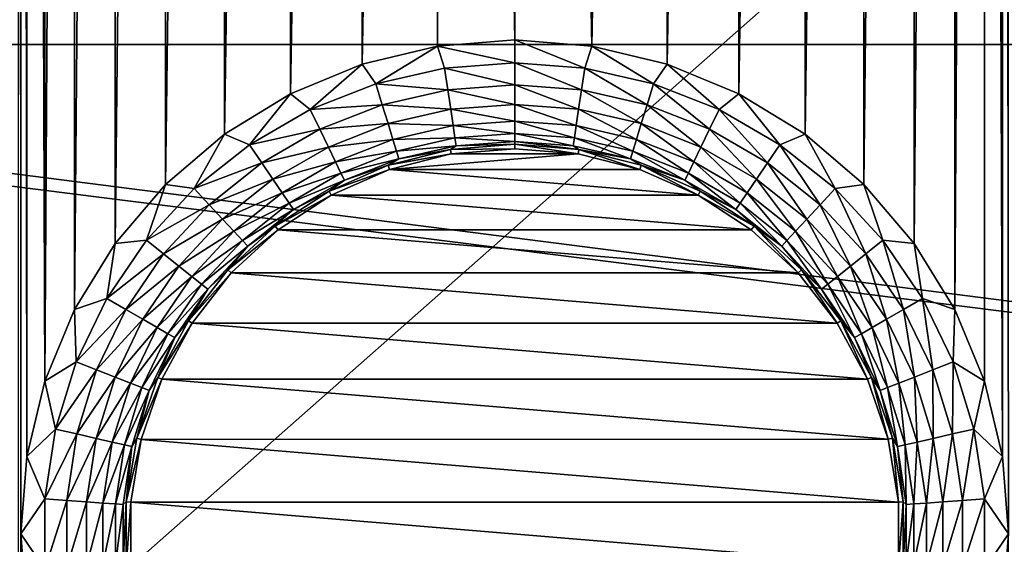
# Model space of a CAD drawing. Header units: metres. Extents: x -205 to 205, y -104 to 104.
# Tile 993 of 1056: x -30 to -20, y -25 to -20. Entities that reach past the tile are written whole.
import ezdxf

# ---------------------------------------------------------------- set-up
doc = ezdxf.new("R2010")
doc.units = ezdxf.units.M
doc.layers.add('solid_01_2-CONSUMER_EHM_BOX_SW0001', color=7, linetype='CONTINUOUS')

msp = doc.modelspace()

# ---------------------------------------------------------------- linework, layer by layer
at = {"layer": 'solid_01_2-CONSUMER_EHM_BOX_SW0001'}
for points in [[(-200.010849, -74.958488), (-200.010773, 75.041512), (-0.010778, 75.04142)], [(-0.010849, -74.95858), (-200.010849, -74.958488), (-0.010778, 75.04142)], [(-42.500065, -37.458561, 108.5), (42.499969, 37.541401, 108.5), (-42.500031, 37.541439, 108.5)], [(-42.500065, -37.458561, 108.5), (42.499935, -37.458599, 108.5), (42.499969, 37.541401, 108.5)], [(-29.741367, -24.95838, 6), (-29.761278, 34.030643, 6), (-29.765991, -33.935246, 6)], [(-29.741344, 25.04162, 6), (-29.761278, 34.030643, 6), (-29.741367, -24.95838, 6)], [(-29.741344, 25.04162, 6), (-29.741367, -24.95838, 6), (-29.682961, -24.21665, 6)], [(-29.682997, 24.299887, 6), (-29.741344, 25.04162, 6), (-29.682961, -24.21665, 6)], [(-20.25873, 25.041243, 6), (-20.317137, 24.299513, 6), (-20.258753, -24.958757, 6)], [(-29.682997, 24.299887, 6), (-29.682961, -24.21665, 6), (-29.509237, -23.493191, 6)], [(-29.509331, 23.576414, 6), (-29.682997, 24.299887, 6), (-29.509237, -23.493191, 6)], [(-20.317137, 24.299513, 6), (-20.490862, 23.576054, 6), (-20.317101, -24.217024, 6)], [(-20.317137, 24.299513, 6), (-20.317101, -24.217024, 6), (-20.258753, -24.958757, 6)], [(-29.224623, 22.889019, 6), (-29.509331, 23.576414, 6), (-29.509237, -23.493191, 6)], [(-20.490862, 23.576054, 6), (-20.775623, 22.888681, 6), (-20.775475, -22.806156, 6)], [(-20.490862, 23.576054, 6), (-20.775475, -22.806156, 6), (-20.490768, -23.493551, 6)], [(-20.490862, 23.576054, 6), (-20.490768, -23.493551, 6), (-20.317101, -24.217024, 6)], [(-29.224623, 22.889019, 6), (-29.509237, -23.493191, 6), (-29.224474, -22.805819, 6)], [(-28.835886, 22.254627, 6), (-29.224623, 22.889019, 6), (-29.224474, -22.805819, 6)], [(-20.775623, 22.888681, 6), (-21.164412, 22.25432, 6), (-21.164213, -22.171764, 6)], [(-20.775623, 22.888681, 6), (-21.164213, -22.171764, 6), (-20.775475, -22.806156, 6)], [(-28.835886, 22.254627, 6), (-29.224474, -22.805819, 6), (-28.835686, -22.171459, 6)], [(-28.352692, 21.688862, 6), (-28.835886, 22.254627, 6), (-28.835686, -22.171459, 6)], [(-21.164412, 22.25432, 6), (-21.64765, 21.688595, 6), (-21.647406, -21.606001, 6)], [(-21.164412, 22.25432, 6), (-21.647406, -21.606001, 6), (-21.164213, -22.171764, 6)], [(-28.352692, 21.688862, 6), (-28.835686, -22.171459, 6), (-28.352448, -21.605732, 6)], [(-27.786942, 21.205654, 6), (-28.352692, 21.688862, 6), (-28.352448, -21.605732, 6)], [(-21.64765, 21.688595, 6), (-22.21344, 21.205433, 6), (-22.213156, -21.122793, 6)], [(-21.64765, 21.688595, 6), (-22.213156, -21.122793, 6), (-21.647406, -21.606001, 6)], [(-27.786942, 21.205654, 6), (-28.352448, -21.605732, 6), (-27.786659, -21.12257, 6)], [(-27.152569, 20.816904, 6), (-27.786942, 21.205654, 6), (-27.786659, -21.12257, 6)], [(-22.21344, 21.205433, 6), (-22.847843, 20.816732, 6), (-22.84753, -20.734041, 6)], [(-22.21344, 21.205433, 6), (-22.84753, -20.734041, 6), (-22.213156, -21.122793, 6)], [(-27.152569, 20.816904, 6), (-27.786659, -21.12257, 6), (-27.152254, -20.73387, 6)], [(-26.465193, 20.532181, 6), (-27.152569, 20.816904, 6), (-27.152254, -20.73387, 6)], [(-22.847843, 20.816732, 6), (-23.535238, 20.532064, 6), (-23.534904, -20.449318, 6)], [(-22.847843, 20.816732, 6), (-23.534904, -20.449318, 6), (-22.84753, -20.734041, 6)], [(-26.465193, 20.532181, 6), (-27.152254, -20.73387, 6), (-26.464859, -20.449202, 6)], [(-25.741735, 20.358492, 6), (-26.465193, 20.532181, 6), (-26.464859, -20.449202, 6)], [(-23.535238, 20.532064, 6), (-24.258686, 20.358437, 6), (-24.258362, -20.275631, 6)], [(-23.535238, 20.532064, 6), (-24.258362, -20.275631, 6), (-23.534904, -20.449318, 6)], [(-25.741735, 20.358492, 6), (-26.464859, -20.449202, 6), (-25.741411, -20.275576, 6)], [(-25.741735, 20.358492, 6), (-25.741411, -20.275576, 6), (-25.000059, -20.217258, 6)], [(-25.741735, 20.358492, 6), (-25.000059, -20.217258, 6), (-25.00004, 20.300119, 6)], [(-24.258686, 20.358437, 6), (-25.00004, 20.300119, 6), (-24.258362, -20.275631, 6)], [(-25.00004, 20.300119, 6), (-25.000059, -20.217258, 6), (-24.258362, -20.275631, 6)], [(-39.498363, -18.956865, 63.099998), (39.498245, -18.956903, 63.099998), (39.498245, -20.260296, 63.099998)], [(-39.498363, -20.260258, 63.099998), (-39.498363, -18.956865, 63.099998), (39.498245, -20.260296, 63.099998)], [(-25.000059, -20.437475, 6.024549), (-25.000059, -20.217258, 6), (-25.741411, -20.275576, 6)], [(-24.326225, -20.487972, 6.024549), (-24.258362, -20.275631, 6), (-25.000059, -20.217258, 6)], [(-24.326225, -20.487972, 6.024549), (-25.000059, -20.217258, 6), (-25.000059, -20.437475, 6.024549)], [(-40.59803, -20.260258, 63.099998), (40.597908, -30.516182, 63.099998), (-40.598034, -30.515982, 63.099998)], [(-40.59803, -20.260258, 63.099998), (-39.498363, -20.260258, 63.099998), (40.597908, -30.516182, 63.099998)], [(40.597908, -30.516182, 63.099998), (-39.498363, -20.260258, 63.099998), (39.498245, -20.260296, 63.099998)], [(-26.332674, -20.638334, 6.024549), (-25.741411, -20.275576, 6), (-26.464859, -20.449202, 6)], [(-26.332674, -20.638334, 6.024549), (-25.673893, -20.487972, 6.024549), (-25.741411, -20.275576, 6)], [(-25.673893, -20.487972, 6.024549), (-25.000059, -20.437475, 6.024549), (-25.741411, -20.275576, 6)], [(-24.326225, -20.487972, 6.024549), (-23.667442, -20.638334, 6.024549), (-24.258362, -20.275631, 6)], [(-23.667442, -20.638334, 6.024549), (-23.534904, -20.449318, 6), (-24.258362, -20.275631, 6)], [(-26.961687, -20.885202, 6.024549), (-26.464859, -20.449202, 6), (-27.152254, -20.73387, 6)], [(-26.961687, -20.885202, 6.024549), (-26.332674, -20.638334, 6.024549), (-26.464859, -20.449202, 6)], [(-25.642502, -20.696232, 6.097567), (-25.673893, -20.487972, 6.024549), (-26.332674, -20.638334, 6.024549)], [(-25.000059, -20.648088, 6.097567), (-25.000059, -20.437475, 6.024549), (-25.673893, -20.487972, 6.024549)], [(-25.642502, -20.696232, 6.097567), (-25.000059, -20.648088, 6.097567), (-25.673893, -20.487972, 6.024549)], [(-24.357615, -20.696234, 6.097567), (-25.000059, -20.437475, 6.024549), (-25.000059, -20.648088, 6.097567)], [(-24.357615, -20.696234, 6.097567), (-24.326225, -20.487972, 6.024549), (-25.000059, -20.437475, 6.024549)], [(-23.729523, -20.839592, 6.097567), (-24.326225, -20.487972, 6.024549), (-24.357615, -20.696234, 6.097567)], [(-23.729523, -20.839592, 6.097567), (-23.667442, -20.638334, 6.024549), (-24.326225, -20.487972, 6.024549)], [(-23.667442, -20.638334, 6.024549), (-23.038429, -20.885204, 6.024549), (-23.534904, -20.449318, 6)], [(-23.038429, -20.885204, 6.024549), (-22.84753, -20.734041, 6), (-23.534904, -20.449318, 6)], [(-26.270596, -20.83959, 6.097567), (-26.332674, -20.638334, 6.024549), (-26.961687, -20.885202, 6.024549)], [(-25.642502, -20.696232, 6.097567), (-26.332674, -20.638334, 6.024549), (-26.270596, -20.83959, 6.097567)], [(-25.642502, -20.696232, 6.097567), (-26.270596, -20.83959, 6.097567), (-25.614304, -20.883326, 6.215427)], [(-25.642502, -20.696232, 6.097567), (-25.000059, -20.837294, 6.215427), (-25.000059, -20.648088, 6.097567)], [(-25.642502, -20.696232, 6.097567), (-25.614304, -20.883326, 6.215427), (-25.000059, -20.837294, 6.215427)], [(-24.385815, -20.883326, 6.215427), (-25.000059, -20.648088, 6.097567), (-25.000059, -20.837294, 6.215427)], [(-24.357615, -20.696234, 6.097567), (-25.000059, -20.648088, 6.097567), (-24.385815, -20.883326, 6.215427)], [(-24.357615, -20.696234, 6.097567), (-24.385815, -20.883326, 6.215427), (-23.785292, -21.020391, 6.215427)], [(-23.729523, -20.839592, 6.097567), (-24.357615, -20.696234, 6.097567), (-23.785292, -21.020391, 6.215427)], [(-23.129812, -21.074961, 6.097567), (-23.667442, -20.638334, 6.024549), (-23.729523, -20.839592, 6.097567)], [(-23.129812, -21.074961, 6.097567), (-23.038429, -20.885204, 6.024549), (-23.667442, -20.638334, 6.024549)], [(-27.546883, -21.223064, 6.024549), (-27.152254, -20.73387, 6), (-27.786659, -21.12257, 6)], [(-27.546883, -21.223064, 6.024549), (-26.961687, -20.885202, 6.024549), (-27.152254, -20.73387, 6)], [(-23.038429, -20.885204, 6.024549), (-22.453236, -21.223066, 6.024549), (-22.84753, -20.734041, 6)], [(-22.453236, -21.223066, 6.024549), (-22.213156, -21.122793, 6), (-22.84753, -20.734041, 6)], [(-26.870306, -21.074959, 6.097567), (-26.961687, -20.885202, 6.024549), (-27.546883, -21.223064, 6.024549)], [(-26.270596, -20.83959, 6.097567), (-26.961687, -20.885202, 6.024549), (-26.870306, -21.074959, 6.097567)], [(-26.270596, -20.83959, 6.097567), (-26.870306, -21.074959, 6.097567), (-26.214827, -21.02039, 6.215427)], [(-26.270596, -20.83959, 6.097567), (-26.214827, -21.02039, 6.215427), (-25.614304, -20.883326, 6.215427)], [(-25.614304, -20.883326, 6.215427), (-26.214827, -21.02039, 6.215427), (-25.590694, -21.039951, 6.372272)], [(-25.614304, -20.883326, 6.215427), (-25.000059, -20.995689, 6.372272), (-25.000059, -20.837294, 6.215427)], [(-25.614304, -20.883326, 6.215427), (-25.590694, -21.039951, 6.372272), (-25.000059, -20.995689, 6.372272)], [(-24.409422, -21.039953, 6.372272), (-25.000059, -20.837294, 6.215427), (-25.000059, -20.995689, 6.372272)], [(-24.385815, -20.883326, 6.215427), (-25.000059, -20.837294, 6.215427), (-24.409422, -21.039953, 6.372272)], [(-24.385815, -20.883326, 6.215427), (-24.409422, -21.039953, 6.372272), (-23.83198, -21.171751, 6.372272)], [(-23.785292, -21.020391, 6.215427), (-24.385815, -20.883326, 6.215427), (-23.83198, -21.171751, 6.372272)], [(-23.729523, -20.839592, 6.097567), (-23.785292, -21.020391, 6.215427), (-23.211905, -21.24543, 6.215427)], [(-23.129812, -21.074961, 6.097567), (-23.729523, -20.839592, 6.097567), (-23.211905, -21.24543, 6.215427)], [(-22.571878, -21.397083, 6.097567), (-23.038429, -20.885204, 6.024549), (-23.129812, -21.074961, 6.097567)], [(-22.571878, -21.397083, 6.097567), (-22.453236, -21.223066, 6.024549), (-23.038429, -20.885204, 6.024549)], [(-26.870306, -21.074959, 6.097567), (-27.546883, -21.223064, 6.024549), (-27.42824, -21.397081, 6.097567)], [(-26.870306, -21.074959, 6.097567), (-27.42824, -21.397081, 6.097567), (-26.788214, -21.245428, 6.215427)], [(-26.870306, -21.074959, 6.097567), (-26.788214, -21.245428, 6.215427), (-26.214827, -21.02039, 6.215427)], [(-26.214827, -21.02039, 6.215427), (-26.788214, -21.245428, 6.215427), (-26.168139, -21.171749, 6.372272)], [(-26.214827, -21.02039, 6.215427), (-26.168139, -21.171749, 6.372272), (-25.590694, -21.039951, 6.372272)], [(-25.590694, -21.039951, 6.372272), (-26.168139, -21.171749, 6.372272), (-25.572853, -21.158331, 6.560308)], [(-25.590694, -21.039951, 6.372272), (-25.000059, -21.115406, 6.560308), (-25.000059, -20.995689, 6.372272)], [(-25.590694, -21.039951, 6.372272), (-25.572853, -21.158331, 6.560308), (-25.000059, -21.115406, 6.560308)], [(-24.427265, -21.158331, 6.560308), (-25.000059, -20.995689, 6.372272), (-25.000059, -21.115406, 6.560308)], [(-24.409422, -21.039953, 6.372272), (-25.000059, -20.995689, 6.372272), (-24.427265, -21.158331, 6.560308)], [(-24.409422, -21.039953, 6.372272), (-24.427265, -21.158331, 6.560308), (-23.867268, -21.286148, 6.560308)], [(-23.83198, -21.171751, 6.372272), (-24.409422, -21.039953, 6.372272), (-23.867268, -21.286148, 6.560308)], [(-23.785292, -21.020391, 6.215427), (-23.83198, -21.171751, 6.372272), (-23.28063, -21.38814, 6.372272)], [(-23.211905, -21.24543, 6.215427), (-23.785292, -21.020391, 6.215427), (-23.28063, -21.38814, 6.372272)], [(-23.129812, -21.074961, 6.097567), (-23.211905, -21.24543, 6.215427), (-22.678463, -21.553413, 6.215427)], [(-22.571878, -21.397083, 6.097567), (-23.129812, -21.074961, 6.097567), (-22.678463, -21.553413, 6.215427)], [(-28.075184, -21.644371, 6.024549), (-27.786659, -21.12257, 6), (-28.352448, -21.605732, 6)], [(-28.075184, -21.644371, 6.024549), (-27.546883, -21.223064, 6.024549), (-27.786659, -21.12257, 6)], [(-26.168139, -21.171749, 6.372272), (-26.132851, -21.286146, 6.560308), (-25.572853, -21.158331, 6.560308)], [(-25.572853, -21.158331, 6.560308), (-26.132851, -21.286146, 6.560308), (-25.561661, -21.23258, 6.770193)], [(-25.572853, -21.158331, 6.560308), (-25.000059, -21.190495, 6.770193), (-25.000059, -21.115406, 6.560308)], [(-25.572853, -21.158331, 6.560308), (-25.561661, -21.23258, 6.770193), (-25.000059, -21.190495, 6.770193)], [(-24.438456, -21.23258, 6.770193), (-25.000059, -21.115406, 6.560308), (-25.000059, -21.190495, 6.770193)], [(-24.427265, -21.158331, 6.560308), (-25.000059, -21.115406, 6.560308), (-24.438456, -21.23258, 6.770193)], [(-24.427265, -21.158331, 6.560308), (-24.438456, -21.23258, 6.770193), (-23.889399, -21.357899, 6.770193)], [(-23.867268, -21.286148, 6.560308), (-24.427265, -21.158331, 6.560308), (-23.889399, -21.357899, 6.770193)], [(-22.453236, -21.223066, 6.024549), (-21.924934, -21.644373, 6.024549), (-22.213156, -21.122793, 6)], [(-21.924934, -21.644373, 6.024549), (-21.647406, -21.606001, 6), (-22.213156, -21.122793, 6)], [(-27.42824, -21.397081, 6.097567), (-27.546883, -21.223064, 6.024549), (-28.075184, -21.644371, 6.024549)], [(-27.42824, -21.397081, 6.097567), (-27.321655, -21.553411, 6.215427), (-26.788214, -21.245428, 6.215427)], [(-26.788214, -21.245428, 6.215427), (-27.321655, -21.553411, 6.215427), (-26.719488, -21.388138, 6.372272)], [(-26.788214, -21.245428, 6.215427), (-26.719488, -21.388138, 6.372272), (-26.168139, -21.171749, 6.372272)], [(-26.168139, -21.171749, 6.372272), (-26.719488, -21.388138, 6.372272), (-26.132851, -21.286146, 6.560308)], [(-26.132851, -21.286146, 6.560308), (-26.110718, -21.357899, 6.770193), (-25.561661, -21.23258, 6.770193)], [(-25.561661, -21.23258, 6.770193), (-26.110718, -21.357899, 6.770193), (-25.615864, -21.268246, 6.991273)], [(-25.000059, -21.21722, 6.991273), (-25.615864, -21.268246, 6.991273), (-25.000059, -21.260931, 12)], [(-25.561661, -21.23258, 6.770193), (-25.615864, -21.268246, 6.991273), (-25.000059, -21.21722, 6.991273)], [(-25.615864, -21.268246, 6.991273), (-25.608856, -21.311392, 12), (-25.000059, -21.260931, 12)], [(-24.391273, -21.31139, 12), (-25.000059, -21.260931, 12), (-25.608856, -21.311392, 12)], [(-25.000059, -21.190495, 6.770193), (-25.561661, -21.23258, 6.770193), (-25.000059, -21.21722, 6.991273)], [(-24.38423, -21.268251, 6.991273), (-25.000059, -21.190495, 6.770193), (-25.000059, -21.21722, 6.991273)], [(-24.438456, -21.23258, 6.770193), (-25.000059, -21.190495, 6.770193), (-24.38423, -21.268251, 6.991273)], [(-25.000059, -21.21722, 6.991273), (-25.000059, -21.260931, 12), (-24.391273, -21.31139, 12)], [(-24.38423, -21.268251, 6.991273), (-25.000059, -21.21722, 6.991273), (-24.391273, -21.31139, 12)], [(-23.889399, -21.357899, 6.770193), (-24.438456, -21.23258, 6.770193), (-24.38423, -21.268251, 6.991273)], [(-23.83198, -21.171751, 6.372272), (-23.867268, -21.286148, 6.560308), (-23.332573, -21.496, 6.560308)], [(-23.28063, -21.38814, 6.372272), (-23.83198, -21.171751, 6.372272), (-23.332573, -21.496, 6.560308)], [(-23.211905, -21.24543, 6.215427), (-23.28063, -21.38814, 6.372272), (-22.767691, -21.684286, 6.372272)], [(-22.678463, -21.553413, 6.215427), (-23.211905, -21.24543, 6.215427), (-22.767691, -21.684286, 6.372272)], [(-22.068188, -21.798765, 6.097567), (-22.453236, -21.223066, 6.024549), (-22.571878, -21.397083, 6.097567)], [(-22.068188, -21.798765, 6.097567), (-21.924934, -21.644373, 6.024549), (-22.453236, -21.223066, 6.024549)], [(-26.719488, -21.388138, 6.372272), (-26.667545, -21.495998, 6.560308), (-26.132851, -21.286146, 6.560308)], [(-26.132851, -21.286146, 6.560308), (-26.667545, -21.495998, 6.560308), (-26.110718, -21.357899, 6.770193)], [(-26.667545, -21.495998, 6.560308), (-26.634966, -21.56365, 6.770193), (-26.110718, -21.357899, 6.770193)], [(-26.110718, -21.357899, 6.770193), (-26.634966, -21.56365, 6.770193), (-26.21487, -21.419935, 6.991273)], [(-25.615864, -21.268246, 6.991273), (-26.21487, -21.419935, 6.991273), (-25.608856, -21.311392, 12)], [(-26.110718, -21.357899, 6.770193), (-26.21487, -21.419935, 6.991273), (-25.615864, -21.268246, 6.991273)], [(-26.21487, -21.419935, 6.991273), (-26.200472, -21.461206, 12), (-25.608856, -21.311392, 12)], [(-24.391273, -21.31139, 12), (-25.608856, -21.311392, 12), (-26.200472, -21.461206, 12)], [(-23.799669, -21.461199, 12), (-24.391273, -21.31139, 12), (-26.200472, -21.461206, 12)], [(-24.38423, -21.268251, 6.991273), (-24.391273, -21.31139, 12), (-23.799669, -21.461199, 12)], [(-24.38423, -21.268251, 6.991273), (-23.799669, -21.461199, 12), (-23.785225, -21.419943, 6.991273)], [(-23.889399, -21.357899, 6.770193), (-24.38423, -21.268251, 6.991273), (-23.785225, -21.419943, 6.991273)], [(-23.867268, -21.286148, 6.560308), (-23.889399, -21.357899, 6.770193), (-23.365152, -21.563652, 6.770193)], [(-23.365152, -21.563652, 6.770193), (-23.889399, -21.357899, 6.770193), (-23.785225, -21.419943, 6.991273)], [(-23.332573, -21.496, 6.560308), (-23.867268, -21.286148, 6.560308), (-23.365152, -21.563652, 6.770193)], [(-27.42824, -21.397081, 6.097567), (-28.075184, -21.644371, 6.024549), (-27.931931, -21.798761, 6.097567)], [(-27.42824, -21.397081, 6.097567), (-27.931931, -21.798761, 6.097567), (-27.321655, -21.553411, 6.215427)], [(-27.321655, -21.553411, 6.215427), (-27.232428, -21.684284, 6.372272), (-26.719488, -21.388138, 6.372272)], [(-26.719488, -21.388138, 6.372272), (-27.232428, -21.684284, 6.372272), (-26.667545, -21.495998, 6.560308)], [(-26.21487, -21.419935, 6.991273), (-26.780741, -21.668148, 6.991273), (-26.200472, -21.461206, 12)], [(-26.634966, -21.56365, 6.770193), (-26.780741, -21.668148, 6.991273), (-26.21487, -21.419935, 6.991273)], [(-23.785225, -21.419943, 6.991273), (-23.799669, -21.461199, 12), (-23.239975, -21.706703, 12)], [(-23.785225, -21.419943, 6.991273), (-23.239975, -21.706703, 12), (-23.219357, -21.668159, 6.991273)], [(-23.365152, -21.563652, 6.770193), (-23.785225, -21.419943, 6.991273), (-23.219357, -21.668159, 6.991273)], [(-23.28063, -21.38814, 6.372272), (-23.332573, -21.496, 6.560308), (-22.835129, -21.783199, 6.560308)], [(-22.767691, -21.684286, 6.372272), (-23.28063, -21.38814, 6.372272), (-22.835129, -21.783199, 6.560308)], [(-22.571878, -21.397083, 6.097567), (-22.678463, -21.553413, 6.215427), (-22.19688, -21.937462, 6.215427)], [(-22.068188, -21.798765, 6.097567), (-22.571878, -21.397083, 6.097567), (-22.19688, -21.937462, 6.215427)], [(-27.232428, -21.684284, 6.372272), (-27.164989, -21.783197, 6.560308), (-26.667545, -21.495998, 6.560308)], [(-26.667545, -21.495998, 6.560308), (-27.164989, -21.783197, 6.560308), (-26.634966, -21.56365, 6.770193)], [(-26.780741, -21.668148, 6.991273), (-26.76022, -21.706743, 12), (-26.200472, -21.461206, 12)], [(-23.239975, -21.706703, 12), (-26.200472, -21.461206, 12), (-26.76022, -21.706743, 12)], [(-23.239975, -21.706703, 12), (-23.799669, -21.461199, 12), (-26.200472, -21.461206, 12)], [(-23.332573, -21.496, 6.560308), (-23.365152, -21.563652, 6.770193), (-22.877426, -21.84524, 6.770193)], [(-22.835129, -21.783199, 6.560308), (-23.332573, -21.496, 6.560308), (-22.877426, -21.84524, 6.770193)], [(-28.534794, -22.139711, 6.024549), (-28.352448, -21.605732, 6), (-28.835686, -22.171459, 6)], [(-28.534794, -22.139711, 6.024549), (-28.075184, -21.644371, 6.024549), (-28.352448, -21.605732, 6)], [(-27.931931, -21.798761, 6.097567), (-27.803238, -21.93746, 6.215427), (-27.321655, -21.553411, 6.215427)], [(-27.321655, -21.553411, 6.215427), (-27.803238, -21.93746, 6.215427), (-27.232428, -21.684284, 6.372272)], [(-27.164989, -21.783197, 6.560308), (-27.122692, -21.845238, 6.770193), (-26.634966, -21.56365, 6.770193)], [(-26.634966, -21.56365, 6.770193), (-27.122692, -21.845238, 6.770193), (-26.780741, -21.668148, 6.991273)], [(-22.877426, -21.84524, 6.770193), (-23.365152, -21.563652, 6.770193), (-23.219357, -21.668159, 6.991273)], [(-22.678463, -21.553413, 6.215427), (-22.767691, -21.684286, 6.372272), (-22.304617, -22.053574, 6.372272)], [(-22.19688, -21.937462, 6.215427), (-22.678463, -21.553413, 6.215427), (-22.304617, -22.053574, 6.372272)], [(-21.924934, -21.644373, 6.024549), (-21.465326, -22.139715, 6.024549), (-21.647406, -21.606001, 6)], [(-21.465326, -22.139715, 6.024549), (-21.164213, -22.171764, 6), (-21.647406, -21.606001, 6)], [(-27.931931, -21.798761, 6.097567), (-28.075184, -21.644371, 6.024549), (-28.534794, -22.139711, 6.024549)], [(-27.803238, -21.93746, 6.215427), (-27.695501, -22.053572, 6.372272), (-27.232428, -21.684284, 6.372272)], [(-27.232428, -21.684284, 6.372272), (-27.695501, -22.053572, 6.372272), (-27.164989, -21.783197, 6.560308)], [(-26.780741, -21.668148, 6.991273), (-27.29804, -22.006115, 6.991273), (-26.76022, -21.706743, 12)], [(-27.122692, -21.845238, 6.770193), (-27.29804, -22.006115, 6.991273), (-26.780741, -21.668148, 6.991273)], [(-27.29804, -22.006115, 6.991273), (-27.271294, -22.040688, 12), (-26.76022, -21.706743, 12)], [(-22.728888, -22.040642, 12), (-26.76022, -21.706743, 12), (-27.271294, -22.040688, 12)], [(-22.728888, -22.040642, 12), (-23.239975, -21.706703, 12), (-26.76022, -21.706743, 12)], [(-23.219357, -21.668159, 6.991273), (-23.239975, -21.706703, 12), (-22.702061, -22.00613, 6.991273)], [(-22.702061, -22.00613, 6.991273), (-23.239975, -21.706703, 12), (-22.728888, -22.040642, 12)], [(-22.877426, -21.84524, 6.770193), (-23.219357, -21.668159, 6.991273), (-22.702061, -22.00613, 6.991273)], [(-22.767691, -21.684286, 6.372272), (-22.835129, -21.783199, 6.560308), (-22.386045, -22.141333, 6.560308)], [(-22.304617, -22.053574, 6.372272), (-22.767691, -21.684286, 6.372272), (-22.386045, -22.141333, 6.560308)], [(-21.62999, -22.27103, 6.097567), (-21.924934, -21.644373, 6.024549), (-22.068188, -21.798765, 6.097567)], [(-21.62999, -22.27103, 6.097567), (-21.465326, -22.139715, 6.024549), (-21.924934, -21.644373, 6.024549)], [(-27.931931, -21.798761, 6.097567), (-28.534794, -22.139711, 6.024549), (-28.370129, -22.271027, 6.097567)], [(-27.931931, -21.798761, 6.097567), (-28.370129, -22.271027, 6.097567), (-27.803238, -21.93746, 6.215427)], [(-27.695501, -22.053572, 6.372272), (-27.614073, -22.141331, 6.560308), (-27.164989, -21.783197, 6.560308)], [(-27.164989, -21.783197, 6.560308), (-27.614073, -22.141331, 6.560308), (-27.122692, -21.845238, 6.770193)], [(-22.835129, -21.783199, 6.560308), (-22.877426, -21.84524, 6.770193), (-22.437117, -22.196375, 6.770193)], [(-22.386045, -22.141333, 6.560308), (-22.835129, -21.783199, 6.560308), (-22.437117, -22.196375, 6.770193)], [(-22.068188, -21.798765, 6.097567), (-22.19688, -21.937462, 6.215427), (-21.777918, -22.388998, 6.215427)], [(-21.62999, -22.27103, 6.097567), (-22.068188, -21.798765, 6.097567), (-21.777918, -22.388998, 6.215427)], [(-27.614073, -22.141331, 6.560308), (-27.563002, -22.196373, 6.770193), (-27.122692, -21.845238, 6.770193)], [(-27.122692, -21.845238, 6.770193), (-27.563002, -22.196373, 6.770193), (-27.29804, -22.006115, 6.991273)], [(-22.437117, -22.196375, 6.770193), (-22.877426, -21.84524, 6.770193), (-22.702061, -22.00613, 6.991273)], [(-28.370129, -22.271027, 6.097567), (-28.222202, -22.388994, 6.215427), (-27.803238, -21.93746, 6.215427)], [(-27.803238, -21.93746, 6.215427), (-28.222202, -22.388994, 6.215427), (-27.695501, -22.053572, 6.372272)], [(-27.29804, -22.006115, 6.991273), (-27.752655, -22.424616, 6.991273), (-27.271294, -22.040688, 12)], [(-27.563002, -22.196373, 6.770193), (-27.752655, -22.424616, 6.991273), (-27.29804, -22.006115, 6.991273)], [(-22.702061, -22.00613, 6.991273), (-22.728888, -22.040642, 12), (-22.279783, -22.454048, 12)], [(-22.702061, -22.00613, 6.991273), (-22.279783, -22.454048, 12), (-22.247448, -22.424635, 6.991273)], [(-22.437117, -22.196375, 6.770193), (-22.702061, -22.00613, 6.991273), (-22.247448, -22.424635, 6.991273)], [(-22.19688, -21.937462, 6.215427), (-22.304617, -22.053574, 6.372272), (-21.901756, -22.487757, 6.372272)], [(-21.777918, -22.388998, 6.215427), (-22.19688, -21.937462, 6.215427), (-21.901756, -22.487757, 6.372272)], [(-28.222202, -22.388994, 6.215427), (-28.098362, -22.487753, 6.372272), (-27.695501, -22.053572, 6.372272)], [(-27.695501, -22.053572, 6.372272), (-28.098362, -22.487753, 6.372272), (-27.614073, -22.141331, 6.560308)], [(-27.752655, -22.424616, 6.991273), (-27.720438, -22.454157, 12), (-27.271294, -22.040688, 12)], [(-22.279783, -22.454048, 12), (-27.271294, -22.040688, 12), (-27.720438, -22.454157, 12)], [(-22.279783, -22.454048, 12), (-22.728888, -22.040642, 12), (-27.271294, -22.040688, 12)], [(-22.304617, -22.053574, 6.372272), (-22.386045, -22.141333, 6.560308), (-21.995354, -22.562397, 6.560308)], [(-21.901756, -22.487757, 6.372272), (-22.304617, -22.053574, 6.372272), (-21.995354, -22.562397, 6.560308)], [(-28.915442, -22.698021, 6.024549), (-28.835686, -22.171459, 6), (-29.224474, -22.805819, 6)], [(-28.915442, -22.698021, 6.024549), (-28.534794, -22.139711, 6.024549), (-28.835686, -22.171459, 6)], [(-28.370129, -22.271027, 6.097567), (-28.534794, -22.139711, 6.024549), (-28.915442, -22.698021, 6.024549)], [(-28.098362, -22.487753, 6.372272), (-28.004765, -22.562395, 6.560308), (-27.614073, -22.141331, 6.560308)], [(-27.614073, -22.141331, 6.560308), (-28.004765, -22.562395, 6.560308), (-27.563002, -22.196373, 6.770193)], [(-28.004765, -22.562395, 6.560308), (-27.946058, -22.609211, 6.770193), (-27.563002, -22.196373, 6.770193)], [(-27.563002, -22.196373, 6.770193), (-27.946058, -22.609211, 6.770193), (-27.752655, -22.424616, 6.991273)], [(-22.386045, -22.141333, 6.560308), (-22.437117, -22.196375, 6.770193), (-22.05406, -22.609215, 6.770193)], [(-22.05406, -22.609215, 6.770193), (-22.437117, -22.196375, 6.770193), (-22.247448, -22.424635, 6.991273)], [(-21.995354, -22.562397, 6.560308), (-22.386045, -22.141333, 6.560308), (-22.05406, -22.609215, 6.770193)], [(-21.267075, -22.803329, 6.097567), (-21.465326, -22.139715, 6.024549), (-21.62999, -22.27103, 6.097567)], [(-21.465326, -22.139715, 6.024549), (-21.084677, -22.698023, 6.024549), (-21.164213, -22.171764, 6)], [(-21.267075, -22.803329, 6.097567), (-21.084677, -22.698023, 6.024549), (-21.465326, -22.139715, 6.024549)], [(-21.084677, -22.698023, 6.024549), (-20.775475, -22.806156, 6), (-21.164213, -22.171764, 6)], [(-28.370129, -22.271027, 6.097567), (-28.915442, -22.698021, 6.024549), (-28.733046, -22.803328, 6.097567)], [(-28.370129, -22.271027, 6.097567), (-28.733046, -22.803328, 6.097567), (-28.222202, -22.388994, 6.215427)], [(-21.62999, -22.27103, 6.097567), (-21.777918, -22.388998, 6.215427), (-21.430931, -22.897934, 6.215427)], [(-21.267075, -22.803329, 6.097567), (-21.62999, -22.27103, 6.097567), (-21.430931, -22.897934, 6.215427)], [(-28.733046, -22.803328, 6.097567), (-28.569189, -22.89793, 6.215427), (-28.222202, -22.388994, 6.215427)], [(-28.222202, -22.388994, 6.215427), (-28.569189, -22.89793, 6.215427), (-28.098362, -22.487753, 6.372272)], [(-21.777918, -22.388998, 6.215427), (-21.901756, -22.487757, 6.372272), (-21.568106, -22.977131, 6.372272)], [(-21.430931, -22.897934, 6.215427), (-21.777918, -22.388998, 6.215427), (-21.568106, -22.977131, 6.372272)], [(-28.569189, -22.89793, 6.215427), (-28.432013, -22.977127, 6.372272), (-28.098362, -22.487753, 6.372272)], [(-28.098362, -22.487753, 6.372272), (-28.432013, -22.977127, 6.372272), (-28.004765, -22.562395, 6.560308)], [(-27.752655, -22.424616, 6.991273), (-28.132189, -22.912237, 6.991273), (-27.720438, -22.454157, 12)], [(-27.946058, -22.609211, 6.770193), (-28.132189, -22.912237, 6.991273), (-27.752655, -22.424616, 6.991273)], [(-28.132189, -22.912237, 6.991273), (-28.095818, -22.936485, 12), (-27.720438, -22.454157, 12)], [(-21.904392, -22.93635, 12), (-27.720438, -22.454157, 12), (-28.095818, -22.936485, 12)], [(-21.904392, -22.93635, 12), (-22.279783, -22.454048, 12), (-27.720438, -22.454157, 12)], [(-22.247448, -22.424635, 6.991273), (-22.279783, -22.454048, 12), (-21.904392, -22.93635, 12)], [(-22.247448, -22.424635, 6.991273), (-21.904392, -22.93635, 12), (-21.86792, -22.91226, 6.991273)], [(-22.05406, -22.609215, 6.770193), (-22.247448, -22.424635, 6.991273), (-21.86792, -22.91226, 6.991273)], [(-21.901756, -22.487757, 6.372272), (-21.995354, -22.562397, 6.560308), (-21.671783, -23.036989, 6.560308)], [(-21.568106, -22.977131, 6.372272), (-21.901756, -22.487757, 6.372272), (-21.671783, -23.036989, 6.560308)], [(-28.432013, -22.977127, 6.372272), (-28.328337, -23.036985, 6.560308), (-28.004765, -22.562395, 6.560308)], [(-28.004765, -22.562395, 6.560308), (-28.328337, -23.036985, 6.560308), (-27.946058, -22.609211, 6.770193)], [(-21.995354, -22.562397, 6.560308), (-22.05406, -22.609215, 6.770193), (-21.736811, -23.074533, 6.770193)], [(-21.671783, -23.036989, 6.560308), (-21.995354, -22.562397, 6.560308), (-21.736811, -23.074533, 6.770193)], [(-28.328337, -23.036985, 6.560308), (-28.263308, -23.07453, 6.770193), (-27.946058, -22.609211, 6.770193)], [(-27.946058, -22.609211, 6.770193), (-28.263308, -23.07453, 6.770193), (-28.132189, -22.912237, 6.991273)], [(-21.736811, -23.074533, 6.770193), (-22.05406, -22.609215, 6.770193), (-21.86792, -22.91226, 6.991273)], [(-29.208628, -23.306826, 6.024549), (-28.915442, -22.698021, 6.024549), (-29.224474, -22.805819, 6)], [(-28.733046, -22.803328, 6.097567), (-28.915442, -22.698021, 6.024549), (-29.208628, -23.306826, 6.024549)], [(-20.987547, -23.383776, 6.097567), (-21.084677, -22.698023, 6.024549), (-21.267075, -22.803329, 6.097567)], [(-21.084677, -22.698023, 6.024549), (-20.791492, -23.306829, 6.024549), (-20.775475, -22.806156, 6)], [(-20.987547, -23.383776, 6.097567), (-20.791492, -23.306829, 6.024549), (-21.084677, -22.698023, 6.024549)], [(-29.208628, -23.306826, 6.024549), (-29.224474, -22.805819, 6), (-29.509237, -23.493191, 6)], [(-28.733046, -22.803328, 6.097567), (-29.208628, -23.306826, 6.024549), (-29.012573, -23.383772, 6.097567)], [(-28.733046, -22.803328, 6.097567), (-29.012573, -23.383772, 6.097567), (-28.569189, -22.89793, 6.215427)], [(-21.267075, -22.803329, 6.097567), (-21.430931, -22.897934, 6.215427), (-21.163673, -23.4529, 6.215427)], [(-20.987547, -23.383776, 6.097567), (-21.267075, -22.803329, 6.097567), (-21.163673, -23.4529, 6.215427)], [(-20.791492, -23.306829, 6.024549), (-20.490768, -23.493551, 6), (-20.775475, -22.806156, 6)], [(-29.012573, -23.383772, 6.097567), (-28.836447, -23.452896, 6.215427), (-28.569189, -22.89793, 6.215427)], [(-28.569189, -22.89793, 6.215427), (-28.836447, -23.452896, 6.215427), (-28.432013, -22.977127, 6.372272)], [(-28.132189, -22.912237, 6.991273), (-28.426285, -23.455677, 6.991273), (-28.095818, -22.936485, 12)], [(-28.263308, -23.07453, 6.770193), (-28.426285, -23.455677, 6.991273), (-28.132189, -22.912237, 6.991273)], [(-28.426285, -23.455677, 6.991273), (-28.386255, -23.473236, 12), (-28.095818, -22.936485, 12)], [(-21.613918, -23.473116, 12), (-28.095818, -22.936485, 12), (-28.386255, -23.473236, 12)], [(-21.613918, -23.473116, 12), (-21.904392, -22.93635, 12), (-28.095818, -22.936485, 12)], [(-21.86792, -22.91226, 6.991273), (-21.904392, -22.93635, 12), (-21.613918, -23.473116, 12)], [(-21.86792, -22.91226, 6.991273), (-21.613918, -23.473116, 12), (-21.573826, -23.4557, 6.991273)], [(-21.736811, -23.074533, 6.770193), (-21.86792, -22.91226, 6.991273), (-21.573826, -23.4557, 6.991273)], [(-21.430931, -22.897934, 6.215427), (-21.568106, -22.977131, 6.372272), (-21.311121, -23.510769, 6.372272)], [(-21.163673, -23.4529, 6.215427), (-21.430931, -22.897934, 6.215427), (-21.311121, -23.510769, 6.372272)], [(-28.836447, -23.452896, 6.215427), (-28.688999, -23.510765, 6.372272), (-28.432013, -22.977127, 6.372272)], [(-28.432013, -22.977127, 6.372272), (-28.688999, -23.510765, 6.372272), (-28.328337, -23.036985, 6.560308)], [(-28.688999, -23.510765, 6.372272), (-28.577559, -23.554502, 6.560308), (-28.328337, -23.036985, 6.560308)], [(-28.328337, -23.036985, 6.560308), (-28.577559, -23.554502, 6.560308), (-28.263308, -23.07453, 6.770193)], [(-21.671783, -23.036989, 6.560308), (-21.736811, -23.074533, 6.770193), (-21.492458, -23.581938, 6.770193)], [(-21.568106, -22.977131, 6.372272), (-21.671783, -23.036989, 6.560308), (-21.422562, -23.554506, 6.560308)], [(-21.422562, -23.554506, 6.560308), (-21.671783, -23.036989, 6.560308), (-21.492458, -23.581938, 6.770193)], [(-21.311121, -23.510769, 6.372272), (-21.568106, -22.977131, 6.372272), (-21.422562, -23.554506, 6.560308)], [(-28.577559, -23.554502, 6.560308), (-28.507662, -23.581934, 6.770193), (-28.263308, -23.07453, 6.770193)], [(-28.263308, -23.07453, 6.770193), (-28.507662, -23.581934, 6.770193), (-28.426285, -23.455677, 6.991273)], [(-21.492458, -23.581938, 6.770193), (-21.736811, -23.074533, 6.770193), (-21.573826, -23.4557, 6.991273)], [(-29.407801, -23.952528, 6.024549), (-29.208628, -23.306826, 6.024549), (-29.509237, -23.493191, 6)], [(-29.012573, -23.383772, 6.097567), (-29.208628, -23.306826, 6.024549), (-29.407801, -23.952528, 6.024549)], [(-20.797653, -23.999399, 6.097567), (-20.791492, -23.306829, 6.024549), (-20.987547, -23.383776, 6.097567)], [(-20.797653, -23.999399, 6.097567), (-20.592319, -23.952534, 6.024549), (-20.791492, -23.306829, 6.024549)], [(-20.791492, -23.306829, 6.024549), (-20.592319, -23.952534, 6.024549), (-20.490768, -23.493551, 6)], [(-29.012573, -23.383772, 6.097567), (-29.407801, -23.952528, 6.024549), (-29.202469, -23.999395, 6.097567)], [(-29.012573, -23.383772, 6.097567), (-29.202469, -23.999395, 6.097567), (-28.836447, -23.452896, 6.215427)], [(-20.987547, -23.383776, 6.097567), (-21.163673, -23.4529, 6.215427), (-20.982115, -24.0415, 6.215427)], [(-20.797653, -23.999399, 6.097567), (-20.987547, -23.383776, 6.097567), (-20.982115, -24.0415, 6.215427)], [(-29.407801, -23.952528, 6.024549), (-29.509237, -23.493191, 6), (-29.682961, -24.21665, 6)], [(-29.202469, -23.999395, 6.097567), (-29.018005, -24.041496, 6.215427), (-28.836447, -23.452896, 6.215427)], [(-28.836447, -23.452896, 6.215427), (-29.018005, -24.041496, 6.215427), (-28.688999, -23.510765, 6.372272)], [(-29.018005, -24.041496, 6.215427), (-28.863581, -24.076744, 6.372272), (-28.688999, -23.510765, 6.372272)], [(-28.688999, -23.510765, 6.372272), (-28.863581, -24.076744, 6.372272), (-28.577559, -23.554502, 6.560308)], [(-28.426285, -23.455677, 6.991273), (-28.626923, -24.040112, 6.991273), (-28.386255, -23.473236, 12)], [(-28.507662, -23.581934, 6.770193), (-28.626923, -24.040112, 6.991273), (-28.426285, -23.455677, 6.991273)], [(-28.626923, -24.040112, 6.991273), (-28.584562, -24.050888, 12), (-28.386255, -23.473236, 12)], [(-21.415617, -24.050661, 12), (-28.386255, -23.473236, 12), (-28.584562, -24.050888, 12)], [(-21.415617, -24.050661, 12), (-21.613918, -23.473116, 12), (-28.386255, -23.473236, 12)], [(-21.573826, -23.4557, 6.991273), (-21.613918, -23.473116, 12), (-21.415617, -24.050661, 12)], [(-21.573826, -23.4557, 6.991273), (-21.415617, -24.050661, 12), (-21.373192, -24.040136, 6.991273)], [(-21.492458, -23.581938, 6.770193), (-21.573826, -23.4557, 6.991273), (-21.373192, -24.040136, 6.991273)], [(-21.311121, -23.510769, 6.372272), (-21.422562, -23.554506, 6.560308), (-21.253254, -24.103386, 6.560308)], [(-21.163673, -23.4529, 6.215427), (-21.311121, -23.510769, 6.372272), (-21.136539, -24.076748, 6.372272)], [(-21.136539, -24.076748, 6.372272), (-21.311121, -23.510769, 6.372272), (-21.253254, -24.103386, 6.560308)], [(-20.982115, -24.0415, 6.215427), (-21.163673, -23.4529, 6.215427), (-21.136539, -24.076748, 6.372272)], [(-20.592319, -23.952534, 6.024549), (-20.317101, -24.217024, 6), (-20.490768, -23.493551, 6)], [(-28.863581, -24.076744, 6.372272), (-28.746866, -24.103382, 6.560308), (-28.577559, -23.554502, 6.560308)], [(-28.577559, -23.554502, 6.560308), (-28.746866, -24.103382, 6.560308), (-28.507662, -23.581934, 6.770193)], [(-28.746866, -24.103382, 6.560308), (-28.673662, -24.120092, 6.770193), (-28.507662, -23.581934, 6.770193)], [(-28.507662, -23.581934, 6.770193), (-28.673662, -24.120092, 6.770193), (-28.626923, -24.040112, 6.991273)], [(-21.422562, -23.554506, 6.560308), (-21.492458, -23.581938, 6.770193), (-21.326458, -24.120094, 6.770193)], [(-21.326458, -24.120094, 6.770193), (-21.492458, -23.581938, 6.770193), (-21.373192, -24.040136, 6.991273)], [(-21.253254, -24.103386, 6.560308), (-21.422562, -23.554506, 6.560308), (-21.326458, -24.120094, 6.770193)], [(-29.508512, -24.620705, 6.024549), (-29.407801, -23.952528, 6.024549), (-29.682961, -24.21665, 6)], [(-29.202469, -23.999395, 6.097567), (-29.407801, -23.952528, 6.024549), (-29.508512, -24.620705, 6.024549)], [(-29.202469, -23.999395, 6.097567), (-29.508512, -24.620705, 6.024549), (-29.298489, -24.636444, 6.097567)], [(-29.202469, -23.999395, 6.097567), (-29.298489, -24.636444, 6.097567), (-29.018005, -24.041496, 6.215427)], [(-20.797653, -23.999399, 6.097567), (-20.982115, -24.0415, 6.215427), (-20.89031, -24.650587, 6.215427)], [(-20.701633, -24.636448, 6.097567), (-20.797653, -23.999399, 6.097567), (-20.89031, -24.650587, 6.215427)], [(-20.701633, -24.636448, 6.097567), (-20.592319, -23.952534, 6.024549), (-20.797653, -23.999399, 6.097567)], [(-20.701633, -24.636448, 6.097567), (-20.491608, -24.620708, 6.024549), (-20.592319, -23.952534, 6.024549)], [(-20.592319, -23.952534, 6.024549), (-20.491608, -24.620708, 6.024549), (-20.317101, -24.217024, 6)], [(-29.298489, -24.636444, 6.097567), (-29.109812, -24.650583, 6.215427), (-29.018005, -24.041496, 6.215427)], [(-29.018005, -24.041496, 6.215427), (-29.109812, -24.650583, 6.215427), (-28.863581, -24.076744, 6.372272)], [(-29.109812, -24.650583, 6.215427), (-28.951859, -24.66242, 6.372272), (-28.863581, -24.076744, 6.372272)], [(-28.863581, -24.076744, 6.372272), (-28.951859, -24.66242, 6.372272), (-28.746866, -24.103382, 6.560308)], [(-28.626923, -24.040112, 6.991273), (-28.72863, -24.649599, 6.991273), (-28.584562, -24.050888, 12)], [(-28.673662, -24.120092, 6.770193), (-28.72863, -24.649599, 6.991273), (-28.626923, -24.040112, 6.991273)], [(-28.72863, -24.649599, 6.991273), (-28.685095, -24.653517, 12), (-28.584562, -24.050888, 12)], [(-21.315039, -24.653374, 12), (-28.584562, -24.050888, 12), (-28.685095, -24.653517, 12)], [(-21.315039, -24.653374, 12), (-21.415617, -24.050661, 12), (-28.584562, -24.050888, 12)], [(-21.373192, -24.040136, 6.991273), (-21.415617, -24.050661, 12), (-21.315039, -24.653374, 12)], [(-21.373192, -24.040136, 6.991273), (-21.315039, -24.653374, 12), (-21.271488, -24.649624, 6.991273)], [(-21.326458, -24.120094, 6.770193), (-21.373192, -24.040136, 6.991273), (-21.271488, -24.649624, 6.991273)], [(-21.136539, -24.076748, 6.372272), (-21.253254, -24.103386, 6.560308), (-21.167645, -24.671371, 6.560308)], [(-21.048264, -24.662424, 6.372272), (-21.136539, -24.076748, 6.372272), (-21.167645, -24.671371, 6.560308)], [(-20.982115, -24.0415, 6.215427), (-21.136539, -24.076748, 6.372272), (-21.048264, -24.662424, 6.372272)], [(-20.89031, -24.650587, 6.215427), (-20.982115, -24.0415, 6.215427), (-21.048264, -24.662424, 6.372272)], [(-28.951859, -24.66242, 6.372272), (-28.832478, -24.671368, 6.560308), (-28.746866, -24.103382, 6.560308)], [(-28.746866, -24.103382, 6.560308), (-28.832478, -24.671368, 6.560308), (-28.673662, -24.120092, 6.770193)], [(-28.832478, -24.671368, 6.560308), (-28.757599, -24.676979, 6.770193), (-28.673662, -24.120092, 6.770193)], [(-28.673662, -24.120092, 6.770193), (-28.757599, -24.676979, 6.770193), (-28.72863, -24.649599, 6.991273)], [(-21.253254, -24.103386, 6.560308), (-21.326458, -24.120094, 6.770193), (-21.242521, -24.676983, 6.770193)], [(-21.242521, -24.676983, 6.770193), (-21.326458, -24.120094, 6.770193), (-21.271488, -24.649624, 6.991273)], [(-21.167645, -24.671371, 6.560308), (-21.253254, -24.103386, 6.560308), (-21.242521, -24.676983, 6.770193)], [(-29.508512, -24.620705, 6.024549), (-29.682961, -24.21665, 6), (-29.741367, -24.95838, 6)], [(-20.491608, -24.620708, 6.024549), (-20.258753, -24.958757, 6), (-20.317101, -24.217024, 6)], [(-29.508512, -25.296429, 6.024549), (-29.508512, -24.620705, 6.024549), (-29.741367, -24.95838, 6)], [(-29.298489, -24.636444, 6.097567), (-29.508512, -24.620705, 6.024549), (-29.508512, -25.296429, 6.024549)], [(-29.298489, -24.636444, 6.097567), (-29.508512, -25.296429, 6.024549), (-29.298489, -25.280689, 6.097567)], [(-29.298489, -24.636444, 6.097567), (-29.298489, -25.280689, 6.097567), (-29.109812, -24.650583, 6.215427)], [(-29.298489, -25.280689, 6.097567), (-29.109812, -25.26655, 6.215427), (-29.109812, -24.650583, 6.215427)], [(-29.109812, -24.650583, 6.215427), (-29.109812, -25.26655, 6.215427), (-28.951859, -24.66242, 6.372272)], [(-29.109812, -25.26655, 6.215427), (-28.951859, -25.254713, 6.372272), (-28.951859, -24.66242, 6.372272)], [(-28.951859, -24.66242, 6.372272), (-28.951859, -25.254713, 6.372272), (-28.832478, -24.671368, 6.560308)], [(-28.757599, -25.240156, 6.770193), (-28.728632, -25.267513, 6.991273), (-28.72863, -24.649599, 6.991273)], [(-28.757599, -24.676979, 6.770193), (-28.757599, -25.240156, 6.770193), (-28.72863, -24.649599, 6.991273)], [(-28.72863, -24.649599, 6.991273), (-28.728632, -25.267513, 6.991273), (-28.685095, -24.653517, 12)], [(-28.728632, -25.267513, 6.991273), (-28.685083, -25.263765, 12), (-28.685095, -24.653517, 12)], [(-21.315027, -25.263622, 12), (-21.315039, -24.653374, 12), (-28.685095, -24.653517, 12)], [(-21.315027, -25.263622, 12), (-28.685095, -24.653517, 12), (-28.685083, -25.263765, 12)], [(-21.271488, -24.649624, 6.991273), (-21.315039, -24.653374, 12), (-21.315027, -25.263622, 12)], [(-21.271488, -24.649624, 6.991273), (-21.315027, -25.263622, 12), (-21.27149, -25.26754, 6.991273)], [(-21.242521, -24.676983, 6.770193), (-21.271488, -24.649624, 6.991273), (-21.27149, -25.26754, 6.991273)], [(-21.048264, -24.662424, 6.372272), (-21.167645, -24.671371, 6.560308), (-21.167645, -25.245771, 6.560308)], [(-21.048264, -25.254717, 6.372272), (-21.048264, -24.662424, 6.372272), (-21.167645, -25.245771, 6.560308)], [(-20.89031, -24.650587, 6.215427), (-21.048264, -24.662424, 6.372272), (-21.048264, -25.254717, 6.372272)], [(-20.89031, -25.266554, 6.215427), (-20.89031, -24.650587, 6.215427), (-21.048264, -25.254717, 6.372272)], [(-20.701633, -24.636448, 6.097567), (-20.89031, -24.650587, 6.215427), (-20.89031, -25.266554, 6.215427)], [(-20.701633, -25.280693, 6.097567), (-20.701633, -24.636448, 6.097567), (-20.89031, -25.266554, 6.215427)], [(-20.701633, -25.280693, 6.097567), (-20.491608, -25.296432, 6.024549), (-20.491608, -24.620708, 6.024549)], [(-20.701633, -25.280693, 6.097567), (-20.491608, -24.620708, 6.024549), (-20.701633, -24.636448, 6.097567)], [(-20.491608, -24.620708, 6.024549), (-20.491608, -25.296432, 6.024549), (-20.258753, -24.958757, 6)], [(-28.951859, -25.254713, 6.372272), (-28.832478, -25.245768, 6.560308), (-28.832478, -24.671368, 6.560308)], [(-28.832478, -24.671368, 6.560308), (-28.832478, -25.245768, 6.560308), (-28.757599, -24.676979, 6.770193)], [(-28.832478, -25.245768, 6.560308), (-28.757599, -25.240156, 6.770193), (-28.757599, -24.676979, 6.770193)], [(-21.242521, -25.24016, 6.770193), (-21.242521, -24.676983, 6.770193), (-21.27149, -25.26754, 6.991273)], [(-21.167645, -24.671371, 6.560308), (-21.242521, -24.676983, 6.770193), (-21.242521, -25.24016, 6.770193)], [(-21.167645, -25.245771, 6.560308), (-21.167645, -24.671371, 6.560308), (-21.242521, -25.24016, 6.770193)], [(-29.741367, -24.95838, 6), (-29.765991, -33.935246, 6), (-29.474541, -34.923328, 6)], [(-29.68302, -25.700113, 6), (-29.741367, -24.95838, 6), (-29.474541, -34.923328, 6)], [(-29.508512, -25.296429, 6.024549), (-29.741367, -24.95838, 6), (-29.68302, -25.700113, 6)], [(-20.491608, -25.296432, 6.024549), (-20.31716, -25.700487, 6), (-20.258753, -24.958757, 6)], [(-20.258753, -24.958757, 6), (-20.31716, -25.700487, 6), (-20.300062, -29.95857, 6)]]:
    msp.add_3dface(points, dxfattribs=at)

doc.saveas('drawing.dxf')
